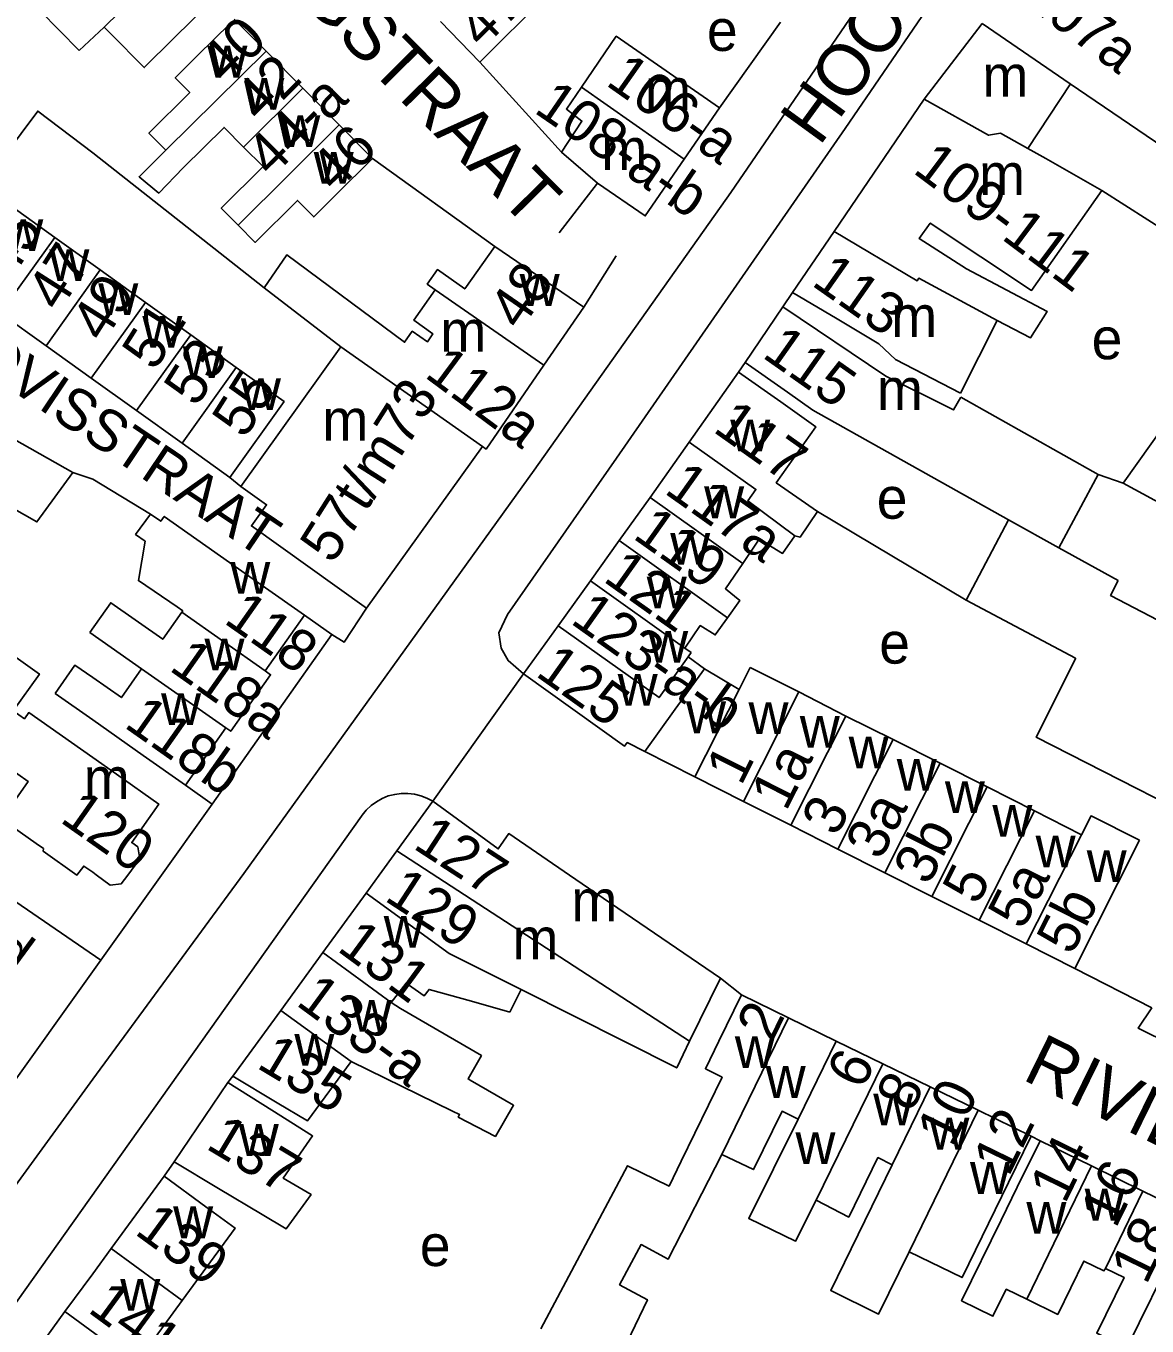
# Model space of a CAD drawing. Extents: x 159700 to 161346, y 381730 to 382922.
# Drawn here: x 160693.5 to 160801.9, y 382456.4 to 382582.1 of the extents above; entities that cross this region are included whole.
import ezdxf

# ---------------------------------------------------------------- set-up
doc = ezdxf.new("R2010")
doc.units = 0
for name, color, linetype in [('BLT_Basislijn', 7, 'Continuous'), ('BLT_Bebouwing', 7, 'Continuous'), ('BLT_Centroide', 7, 'Continuous'), ('BLT_Huisnummer', 7, 'Continuous'), ('BLT_Huisnummer_ tussenligend', 7, 'Continuous'), ('BLT_Huisnummer_reeks', 7, 'Continuous'), ('BLT_Onderdoorgang_en_onderverdeling', 7, 'Continuous'), ('BLT_Onderverdeling_panden', 7, 'Continuous'), ('BLT_Straatnaam', 7, 'Continuous'), ('BLT_Straatnaam_verkleind', 7, 'Continuous'), ('BLT_Vlakafsluiter', 7, 'Continuous')]:
    doc.layers.add(name, color=color, linetype=linetype)

msp = doc.modelspace()

# ---------------------------------------------------------------- linework, layer by layer
at = {"layer": 'BLT_Basislijn'}
for p, q in [((160766.52, 382582.47), (160760.59, 382574.17)), ((160737.44, 382578.59), (160745.32, 382569.89)), ((160716.57, 382556.78), (160700, 382569.82)), ((160738.89, 382560.78), (160727.06, 382569.28)), ((160745.09, 382562.08), (160748.81, 382566.89)), ((160797.58, 382566.19), (160804.24, 382561.93)), ((160750.63, 382559.87), (160747.48, 382554.9)), ((160767.68, 382556.32), (160766.74, 382554.93)), ((160763.09, 382549.56), (160762.45, 382548.62)), ((160700, 382538.27), (160698.08, 382538.92)), ((160742.68, 382539.15), (160714.6, 382500.16)), ((160799.64, 382537.89), (160797.23, 382538.74)), ((160705.6, 382534.9), (160700, 382538.27)), ((160713.25, 382538.44), (160714.33, 382537.58)), ((160720.49, 382525.12), (160723.12, 382523.27)), ((160708.96, 382508.68), (160711.55, 382506.85)), ((160700.78, 382491.78), (160711.55, 382506.85)), ((160725.98, 382505.69), (160691.17, 382456.68)), ((160714.6, 382500.16), (160700, 382480.27)), ((160692.58, 382497.41), (160700.78, 382491.78)), ((160700.78, 382491.78), (160680.2, 382462.99)), ((160762.74, 382488.42), (160760.71, 382490.04)), ((160700, 382480.27), (160686.71, 382461.99)), ((160713.56, 382480.54), (160713.08, 382479.93)), ((160791.6, 382474.31), (160790.74, 382474.76)), ((160707.89, 382472.27), (160706.91, 382470.88))]:
    msp.add_line(p, q, dxfattribs=at)
for points in [[(160791.29, 382599.29), (160772.76, 382572.17), (160750.65, 382540.29)], [(160781.37, 382594.74), (160761.7, 382565.99), (160742.68, 382539.15)], [(160700, 382569.82), (160694.68, 382573.86), (160691.46, 382569.53)], [(160750.65, 382540.29), (160740.12, 382525.2), (160739.28, 382523.43), (160739.48, 382521.93), (160740.18, 382520.73), (160741.66, 382519.44)], [(160770.09, 382535.14), (160784.46, 382526.59)], [(160723.12, 382523.27), (160724.31, 382522.51), (160726.46, 382525.79)], [(160711.55, 382506.85), (160723.12, 382523.27)], [(160732.88, 382507.13), (160732.32, 382507.43), (160731.72, 382507.66), (160731.1, 382507.82), (160730.47, 382507.89), (160729.83, 382507.89), (160729.2, 382507.8), (160728.58, 382507.64), (160727.99, 382507.4), (160727.43, 382507.09), (160726.91, 382506.72), (160726.45, 382506.28), (160726.04, 382505.78), (160725.98, 382505.69)], [(160794.98, 382490.95), (160802.41, 382487.16)]]:
    msp.add_lwpolyline(points, dxfattribs=at)
at = {"layer": 'BLT_Bebouwing'}
for p, q in [((160737.44, 382578.59), (160750.27, 382591.38)), ((160698.69, 382579.73), (160694.89, 382583.59)), ((160716.77, 382579.65), (160713.69, 382582.76)), ((160701.12, 382581.99), (160698.69, 382579.73)), ((160701.72, 382581.37), (160701.12, 382581.99)), ((160737.44, 382578.59), (160733.64, 382582.52)), ((160780.39, 382575), (160786, 382582.32)), ((160720.32, 382576.07), (160716.77, 382579.65)), ((160790.41, 382570.26), (160794.53, 382576.51)), ((160723.84, 382572.52), (160720.32, 382576.07)), ((160760.59, 382574.17), (160757.18, 382569.21)), ((160771.7, 382562.21), (160780.39, 382575)), ((160727.06, 382569.28), (160723.84, 382572.52)), ((160691.94, 382564.79), (160696.33, 382561.65)), ((160696.33, 382561.65), (160700.72, 382558.5)), ((160767.68, 382556.32), (160771.7, 382562.21)), ((160738.89, 382560.78), (160747.48, 382554.9)), ((160700.72, 382558.5), (160705.11, 382555.36)), ((160724, 382551.08), (160716.57, 382556.78)), ((160705.11, 382555.36), (160709.5, 382552.22)), ((160695.49, 382551.18), (160691.08, 382554.33)), ((160747.48, 382554.9), (160743.62, 382549.31)), ((160763.09, 382549.56), (160766.74, 382554.93)), ((160787.47, 382553.63), (160783.9, 382546.58)), ((160709.5, 382552.22), (160713.88, 382549.08)), ((160699.86, 382548.04), (160695.49, 382551.18)), ((160714.33, 382537.58), (160724, 382551.08)), ((160704.24, 382544.9), (160699.86, 382548.04)), ((160762.45, 382548.62), (160757.68, 382541.86)), ((160797.23, 382538.74), (160783.93, 382546.2)), ((160687.81, 382544.7), (160698.08, 382538.92)), ((160708.64, 382541.75), (160704.24, 382544.9)), ((160713.25, 382538.44), (160708.64, 382541.75)), ((160726.46, 382525.79), (160737.7, 382541.43)), ((160753.89, 382536.5), (160757.68, 382541.86)), ((160793.42, 382531.65), (160797.23, 382538.74)), ((160750.91, 382532.34), (160753.89, 382536.5)), ((160788.55, 382534.35), (160784.46, 382526.59)), ((160748.13, 382528.44), (160750.91, 382532.34)), ((160799.16, 382528.46), (160793.42, 382531.65)), ((160745.02, 382524.1), (160748.13, 382528.44)), ((160741.66, 382519.44), (160745.02, 382524.1)), ((160699.72, 382523.45), (160704.73, 382519.94)), ((160757.25, 382521.94), (160757.86, 382521.5)), ((160759.17, 382519.94), (160762.5, 382517.95)), ((160762.5, 382517.95), (160763.56, 382520.07)), ((160763.56, 382520.07), (160768.28, 382517.7)), ((160700, 382514.99), (160696.36, 382517.56)), ((160768.28, 382517.7), (160772.83, 382515.37)), ((160772.83, 382515.37), (160777.39, 382513.1)), ((160712.87, 382514.23), (160708.96, 382508.68)), ((160777.39, 382513.1), (160781.94, 382510.8)), ((160758.23, 382509.5), (160753.4, 382511.94)), ((160781.94, 382510.8), (160786.49, 382508.51)), ((160762.94, 382507.12), (160758.23, 382509.5)), ((160786.49, 382508.51), (160791.05, 382506.21)), ((160729.4, 382502.34), (160732.88, 382507.13)), ((160767.51, 382504.81), (160762.94, 382507.12)), ((160791.05, 382506.21), (160795.61, 382503.9)), ((160772.06, 382502.51), (160767.51, 382504.81)), ((160727.7, 382500), (160729.4, 382502.34)), ((160776.6, 382500.22), (160772.06, 382502.51)), ((160801.23, 382503.36), (160794.98, 382490.95)), ((160727.7, 382500), (160726.43, 382498.24)), ((160746.09, 382500), (160747.93, 382498.74)), ((160781.15, 382497.92), (160776.6, 382500.22)), ((160747.93, 382498.74), (160760.71, 382490.04)), ((160726.43, 382498.24), (160722.26, 382492.52)), ((160785.71, 382495.62), (160781.15, 382497.92)), ((160790.25, 382493.33), (160785.71, 382495.62)), ((160722.26, 382492.52), (160718.18, 382486.9)), ((160794.98, 382490.95), (160790.25, 382493.33)), ((160741.43, 382488.94), (160740.32, 382486.73)), ((160767.28, 382486.2), (160762.74, 382488.42)), ((160718.18, 382486.9), (160713.56, 382480.54)), ((160771.9, 382483.95), (160767.28, 382486.2)), ((160776.39, 382481.75), (160771.9, 382483.95)), ((160780.98, 382479.52), (160776.39, 382481.75)), ((160713.08, 382479.93), (160707.89, 382472.27)), ((160785.61, 382477.26), (160780.98, 382479.52)), ((160790.74, 382474.76), (160785.61, 382477.26)), ((160796.57, 382471.88), (160791.6, 382474.31)), ((160706.91, 382470.88), (160701.79, 382463.88)), ((160801.54, 382469.44), (160796.57, 382471.88)), ((160806.29, 382467.11), (160801.54, 382469.44)), ((160701.79, 382463.88), (160700, 382461.44)), ((160700, 382461.44), (160697.32, 382457.78)), ((160705.16, 382454.09), (160708.64, 382458.85)), ((160697.32, 382457.78), (160691.53, 382449.86))]:
    msp.add_line(p, q, dxfattribs=at)
for points in [[(160835.82, 382601.89), (160833.5, 382598.49), (160833.58, 382598.43), (160831.95, 382596.05), (160831.04, 382596.67), (160810.06, 382565.93), (160805.18, 382569.24), (160794.52, 382576.51)], [(160711.38, 382584.38), (160707.82, 382580.87), (160704.98, 382578.07), (160701.72, 382581.37)], [(160713.31, 382582.37), (160710.14, 382579.24), (160707.98, 382577.09), (160709.39, 382575.67), (160705.43, 382571.73), (160707.07, 382570.08)], [(160747.26, 382576.19), (160750.62, 382581.1), (160760.59, 382574.17)], [(160745.32, 382569.89), (160747.31, 382572.89), (160745.8, 382574.06), (160747.26, 382576.19)], [(160707.07, 382570.08), (160704.48, 382567.51), (160706.39, 382565.94), (160708.75, 382568.38), (160712.71, 382572.29), (160714.59, 382570.39)], [(160714.59, 382570.39), (160716.47, 382568.49), (160712.43, 382564.48), (160714.07, 382562.83)], [(160797.58, 382566.19), (160792.16, 382569.29), (160790.41, 382570.26)], [(160714.07, 382562.83), (160715.71, 382561.17), (160719.79, 382565.22), (160721.37, 382563.63), (160723.51, 382565.76), (160727.06, 382569.28)], [(160748.81, 382566.89), (160745.32, 382569.89)], [(160757.18, 382569.21), (160753.42, 382563.73), (160748.81, 382566.89)], [(160787.47, 382553.63), (160790.68, 382551.95), (160792.28, 382554.5), (160784.5, 382558.6), (160779.92, 382561.54), (160780.98, 382563.04), (160790.78, 382556.53), (160797.58, 382566.19)], [(160733.12, 382556.59), (160732.34, 382557.14), (160733.33, 382558.54), (160735.98, 382556.67), (160738.89, 382560.78)], [(160716.57, 382556.78), (160718.77, 382559.95), (160730.15, 382551.52), (160730.9, 382552.58), (160732.36, 382551.55), (160732.9, 382552.32), (160731.04, 382553.65), (160733.12, 382556.59)], [(160767.68, 382556.32), (160771.98, 382553.77), (160776.02, 382551.37), (160777.63, 382549.84), (160783.9, 382546.58)], [(160799.64, 382537.89), (160813, 382556.68)], [(160783.93, 382546.2), (160783.24, 382544.97), (160776.68, 382548.22), (160766.74, 382554.93)], [(160713.88, 382549.08), (160718.5, 382545.77), (160713.25, 382538.44)], [(160743.62, 382549.31), (160738.03, 382541.19), (160737.7, 382541.43)], [(160763.09, 382549.56), (160767.18, 382546.68), (160769.62, 382544.95), (160788.55, 382534.35)], [(160762.45, 382548.62), (160766.54, 382545.74), (160769.92, 382543.35), (160766.1, 382537.92), (160770.09, 382535.14)], [(160698.08, 382538.92), (160694.61, 382534.14), (160685.26, 382539.45)], [(160726.46, 382525.79), (160715.34, 382533.76), (160716.81, 382535.8), (160714.33, 382537.58)], [(160814.42, 382529.87), (160799.64, 382537.89)], [(160708.62, 382525.41), (160708.71, 382525.53), (160708.15, 382525.92), (160704.42, 382528.46), (160705.08, 382532.27), (160704.14, 382532.93), (160705.6, 382534.9)], [(160705.6, 382534.9), (160706.58, 382534.21), (160706.91, 382534.68), (160716.4, 382528), (160720.49, 382525.12)], [(160767.89, 382532.79), (160768.39, 382532.66), (160770.09, 382535.14)], [(160767.89, 382532.79), (160766.7, 382531.1), (160764.45, 382532.46), (160762.85, 382530.11)], [(160762.85, 382530.11), (160761.17, 382527.68), (160762.58, 382526.53), (160761.39, 382524.88)], [(160813.56, 382519.14), (160798.42, 382527.03), (160799.16, 382528.46)], [(160699.72, 382523.45), (160701.75, 382526.33), (160706.78, 382522.79), (160708.62, 382525.41)], [(160784.46, 382526.59), (160795.04, 382520.98)], [(160720.49, 382525.12), (160716.69, 382519.73)], [(160761.39, 382524.88), (160760.2, 382523.22), (160758.74, 382524.12), (160757.25, 382521.94)], [(160700, 382500.26), (160699.14, 382500.86), (160698.47, 382500), (160695.22, 382502.29), (160695.24, 382502.55), (160694.52, 382503.06), (160691.21, 382505.39), (160693.77, 382509.04), (160686.72, 382514), (160689.34, 382517.82), (160687.8, 382518.92), (160687.99, 382519.18), (160685.21, 382520.9), (160685.97, 382522.12), (160684.52, 382522.96), (160685.42, 382524.39), (160689.69, 382521.56), (160690.42, 382522.58), (160694.85, 382519.42), (160692.32, 382515.87), (160693.4, 382515.11), (160693.82, 382515.71), (160700, 382511.36)], [(160757.56, 382521.08), (160757.86, 382521.5)], [(160757.56, 382521.08), (160759.17, 382519.94)], [(160696.36, 382517.56), (160698.28, 382520.29), (160700, 382519.09)], [(160700, 382519.09), (160702.77, 382517.16), (160704.73, 382519.94)], [(160795.05, 382520.98), (160791.22, 382513.34), (160812.33, 382502.56)], [(160716.69, 382519.73), (160717.2, 382519.37), (160713.34, 382513.9), (160712.87, 382514.23)], [(160753.4, 382511.94), (160751.68, 382512.8), (160751.42, 382512.47), (160741.66, 382519.44)], [(160708.96, 382508.68), (160704.88, 382511.56), (160700, 382514.99)], [(160703.4, 382500), (160704.55, 382501.57), (160704.35, 382502.71), (160703.77, 382503.13), (160706.39, 382506.86), (160702.3, 382509.74), (160700, 382511.36)], [(160732.88, 382507.13), (160739.22, 382502.53), (160740.22, 382504), (160746.09, 382500)], [(160795.61, 382503.9), (160796.54, 382505.72), (160801.23, 382503.36)], [(160700.35, 382500.01), (160700, 382500.26)], [(160703.4, 382500), (160702.76, 382499.16), (160701.7, 382499.01), (160700.35, 382500.01)], [(160760.71, 382490.04), (160757.72, 382483.92)], [(160740.32, 382486.73), (160736.61, 382487.8), (160732.53, 382488.94), (160732.05, 382488.32), (160730.3, 382489.55), (160728.86, 382487.67)], [(160757.72, 382483.92), (160756.47, 382481.34), (160741.43, 382488.94)], [(160743.33, 382456.11), (160751.7, 382471.89), (160755.73, 382469.93), (160756.9, 382472.34), (160760.85, 382480.44), (160759.25, 382481.27), (160760.55, 382483.92), (160762.74, 382488.42)], [(160728.86, 382487.67), (160729.77, 382487.1), (160737.58, 382482.54), (160736.3, 382480.29), (160736.5, 382480.17), (160740.69, 382477.74), (160738.94, 382474.72), (160735.35, 382476.59), (160735.47, 382476.83), (160734.79, 382477.16), (160724.99, 382481.96)], [(160807.42, 382482.07), (160801.09, 382485.19), (160802.41, 382487.16)], [(160713.56, 382480.54), (160717.85, 382477.97), (160720.76, 382476.23), (160724.99, 382481.96)], [(160707.89, 382472.27), (160712.17, 382469.69), (160716.37, 382467.18), (160718.7, 382465.78), (160721.12, 382469.1), (160718.42, 382470.7), (160721.26, 382474.78), (160717.31, 382477.27), (160713.08, 382479.93)], [(160768.2, 382476.38), (160766.65, 382477.16), (160763.89, 382471.51), (160760.83, 382472.98)], [(160769.95, 382468.55), (160767.94, 382464.58), (160763.44, 382466.78), (160768.2, 382476.38)], [(160790.74, 382474.76), (160788.54, 382470.26), (160784.06, 382461.08), (160778.93, 382463.58)], [(160791.6, 382474.31), (160789.4, 382469.82), (160787.84, 382466.64), (160784.01, 382458.83), (160787.05, 382457.33), (160788.33, 382459.95), (160790.31, 382458.98)], [(160760.83, 382472.98), (160755.64, 382462.85), (160753.02, 382464.26), (160750.95, 382460.38), (160753.64, 382458.93), (160750.48, 382452.35)], [(160777.31, 382471.99), (160775.92, 382472.67), (160773.11, 382466.92), (160769.95, 382468.55)], [(160708.64, 382458.85), (160713.77, 382465.86), (160710.95, 382467.93), (160706.91, 382470.88)], [(160778.93, 382463.58), (160775.99, 382457.55), (160771.37, 382459.81), (160777.31, 382471.99)], [(160790.31, 382458.98), (160793.31, 382457.51), (160795.83, 382462.67), (160797.77, 382461.72), (160797.94, 382461.96)], [(160797.94, 382461.96), (160799.73, 382461.09), (160797.08, 382455.71), (160800, 382454.28)]]:
    msp.add_lwpolyline(points, dxfattribs=at)
at = {"layer": 'BLT_Onderdoorgang_en_onderverdeling'}
for p, q in [((160794.52, 382576.51), (160786, 382582.32)), ((160759.17, 382519.94), (160756.32, 382516.05)), ((160762.5, 382517.95), (160758.23, 382509.5)), ((160756.32, 382516.05), (160753.4, 382511.94))]:
    msp.add_line(p, q, dxfattribs=at)
at = {"layer": 'BLT_Onderverdeling_panden'}
for p, q in [((160701.12, 382581.99), (160707.51, 382588.3)), ((160707.07, 382570.08), (160716.77, 382579.65)), ((160714.59, 382570.39), (160720.32, 382576.07)), ((160747.26, 382576.19), (160757.18, 382569.21)), ((160714.07, 382562.83), (160723.84, 382572.52)), ((160696.33, 382561.65), (160691.08, 382554.33)), ((160695.49, 382551.18), (160700.72, 382558.5)), ((160743.62, 382549.31), (160733.12, 382556.59)), ((160705.11, 382555.36), (160699.86, 382548.04)), ((160704.24, 382544.9), (160709.5, 382552.22)), ((160737.7, 382541.43), (160724, 382551.08)), ((160713.88, 382549.08), (160708.64, 382541.75)), ((160753.89, 382536.5), (160762.85, 382530.11)), ((160788.55, 382534.35), (160793.42, 382531.65)), ((160761.39, 382524.88), (160750.91, 382532.34)), ((160748.13, 382528.44), (160757.25, 382521.94)), ((160708.62, 382525.41), (160716.69, 382519.73)), ((160704.73, 382519.94), (160712.87, 382514.23)), ((160762.94, 382507.12), (160768.28, 382517.7)), ((160772.83, 382515.37), (160767.51, 382504.81)), ((160772.06, 382502.51), (160777.39, 382513.1)), ((160781.94, 382510.8), (160776.6, 382500.22)), ((160781.15, 382497.92), (160786.49, 382508.51)), ((160785.71, 382495.62), (160791.05, 382506.21)), ((160790.25, 382493.33), (160795.61, 382503.9)), ((160757.72, 382483.92), (160729.4, 382502.34)), ((160722.26, 382492.52), (160728.86, 382487.67)), ((160718.18, 382486.9), (160724.99, 382481.96)), ((160760.83, 382472.98), (160767.28, 382486.2)), ((160768.2, 382476.38), (160771.9, 382483.95)), ((160769.95, 382468.55), (160776.39, 382481.75)), ((160777.31, 382471.99), (160780.98, 382479.52)), ((160778.93, 382463.58), (160785.61, 382477.26)), ((160790.31, 382458.98), (160796.57, 382471.88)), ((160797.94, 382461.96), (160801.54, 382469.44)), ((160800, 382454.28), (160806.29, 382467.11)), ((160708.64, 382458.85), (160701.79, 382463.88)), ((160704.18, 382452.76), (160697.32, 382457.78))]:
    msp.add_line(p, q, dxfattribs=at)
for points in [[(160790.41, 382570.26), (160787.79, 382571.73), (160786.62, 382571.53), (160780.39, 382575)], [(160787.47, 382553.63), (160779.87, 382557.7), (160779.71, 382557.45), (160771.7, 382562.21)], [(160757.68, 382541.86), (160764.13, 382537.28), (160763.36, 382536.17), (160767.89, 382532.79)], [(160745.02, 382524.1), (160754.77, 382517.15), (160757.56, 382521.08)], [(160741.43, 382488.94), (160734.47, 382492.4), (160726.43, 382498.24)]]:
    msp.add_lwpolyline(points, dxfattribs=at)
at = {"layer": 'BLT_Vlakafsluiter'}
msp.add_line((160732.88, 382507.13), (160741.66, 382519.44), dxfattribs=at)

# ---------------------------------------------------------------- texts
at = {"layer": 'BLT_Centroide'}
for s, p in [('e', (160759.39, 382579.68)), ('w', (160711.09, 382577.11)), ('m', (160786.02, 382575.27)), ('w', (160714.66, 382574)), ('m', (160753.4, 382573.96)), ('w', (160718.14, 382570.39)), ('m', (160749.17, 382568.18)), ('w', (160721.37, 382566.84)), ('m', (160785.7, 382565.75)), ('w', (160691.35, 382560.32)), ('w', (160695.81, 382557.44)), ('w', (160741.28, 382555.03)), ('w', (160700.54, 382554.14)), ('m', (160777.2, 382552.01)), ('w', (160704.8, 382550.99)), ('m', (160733.61, 382550.59)), ('e', (160796.59, 382549.87)), ('w', (160708.71, 382548.04)), ('w', (160714.33, 382544.95)), ('m', (160775.82, 382544.97)), ('m', (160722.2, 382542)), ('w', (160761.64, 382540.96)), ('w', (160759.12, 382534.5)), ('e', (160775.81, 382534.45)), ('w', (160755.84, 382530.01)), ('w', (160713.3, 382527.19)), ('w', (160753.57, 382525.77)), ('w', (160753.71, 382520.53)), ('e', (160776.05, 382520.44)), ('w', (160710.81, 382519.78)), ('w', (160750.76, 382516.37)), ('w', (160706.61, 382514.5)), ('w', (160757.37, 382513.71)), ('w', (160763.41, 382513.63)), ('w', (160768.37, 382512.31)), ('w', (160773.09, 382510.31)), ('w', (160777.74, 382508.15)), ('m', (160699.13, 382507.34)), ('w', (160782.4, 382506)), ('w', (160786.99, 382503.7)), ('w', (160791.17, 382500.73)), ('w', (160796.11, 382499.33)), ('m', (160746.28, 382495.53)), ('w', (160728.14, 382492.97)), ('m', (160740.58, 382491.84)), ('w', (160725.05, 382484.84)), ('w', (160719.5, 382481.56)), ('w', (160762.09, 382481.33)), ('w', (160765.07, 382478.45)), ('w', (160775.47, 382475.8)), ('w', (160714.12, 382472.84)), ('w', (160780.89, 382473.45)), ('w', (160767.95, 382472.06)), ('w', (160784.83, 382469.17)), ('w', (160795.92, 382466.59)), ('w', (160790.28, 382465.31)), ('w', (160707.78, 382464.88)), ('e', (160731.63, 382462.19)), ('w', (160702.66, 382457.86))]:
    msp.add_text(s, height=4, dxfattribs=at).set_placement(p)
at = {"layer": 'BLT_Huisnummer'}
for s, rotation, p in [('47', 44.6921, (160737.66, 382579.8)), ('40', 44.754, (160712.83, 382576.33)), ('46', 44.7581, (160723.47, 382565.87)), ('47', 57.6261, (160696.77, 382554.33)), ('48', 55.4245, (160741.34, 382552.53)), ('113', 324.8329, (160769.39, 382557.09)), ('51', 57.6261, (160705.98, 382548.63)), ('115', 324.8353, (160764.62, 382550.13)), ('112a', 323.405, (160731.97, 382548.22)), ('55', 57.6261, (160714.69, 382542.07)), ('117', 324.6678, (160759.86, 382542.94)), ('117a', 324.6261, (160755.15, 382536.99)), ('119', 324.6261, (160752.11, 382532.63)), ('118', 324.8491, (160712.56, 382524.44)), ('125', 324.6261, (160742.7, 382519.33)), ('118b', 324.8625, (160702.92, 382514.36)), ('1', 63.2364, (160762.69, 382508.53)), ('1a', 63.2364, (160767.04, 382506.07)), ('120', 324.8689, (160696.72, 382505.2)), ('3', 63.2364, (160771.94, 382503.61)), ('3a', 63.2364, (160776.18, 382501.31)), ('127', 326.945, (160730.86, 382502.65)), ('3b', 63.2364, (160780.82, 382498.88)), ('5', 63.2364, (160785.56, 382496.98)), ('5a', 63.2364, (160789.95, 382494.59)), ('5b', 63.2364, (160794.66, 382492.13)), ('131', 323.6859, (160723.52, 382492.74)), ('2', 63.9878, (160765.69, 382483.75)), ('135', 329.0284, (160715.73, 382481.43)), ('6', 63.9892, (160774.42, 382479.13)), ('10', 63.989, (160783.11, 382473.57)), ('14', 63.8824, (160794.01, 382468.1)), ('139', 323.7853, (160703.94, 382465.36))]:
    msp.add_text(s, height=4, rotation=rotation, dxfattribs=at).set_placement(p)
at = {"layer": 'BLT_Huisnummer_ tussenligend'}
for s, rotation, p in [('42', 44.7469, (160716.17, 382572.65)), ('45', 57.6261, (160692.12, 382557.46)), ('49', 57.6261, (160701.04, 382551.36)), ('53', 57.6261, (160710.03, 382545.14)), ('121', 324.6261, (160749.24, 382528.47)), ('118a', 324.8475, (160707.28, 382519.86)), ('129', 326.945, (160728.09, 382497.6)), ('8', 63.9892, (160779.18, 382476.93)), ('12', 63.989, (160788.56, 382470.73)), ('137', 329.0284, (160710.82, 382473.62)), ('16', 63.8824, (160798.91, 382465.74)), ('141', 323.7853, (160699.41, 382457.82))]:
    msp.add_text(s, height=4, rotation=rotation, dxfattribs=at).set_placement(p)
at = {"layer": 'BLT_Huisnummer_reeks'}
for s, rotation, p in [('107a', 323.1614, (160789.7, 382584.48)), ('106-a', 324.8779, (160749.49, 382576.45)), ('44-a', 44.7569, (160717.3, 382567.34)), ('108-a-b', 325.5332, (160742.55, 382573.8)), ('109-111', 323.1614, (160779.19, 382567.98)), ('57t/m73', 57.6261, (160723.19, 382529.96)), ('123-a-b', 324.6261, (160746.08, 382524.41)), ('120a t/m d', 323.6295, (160671.95, 382505.14)), ('133-a', 323.6859, (160719.54, 382487.5)), ('18-a', 63.8893, (160801.86, 382460.29))]:
    msp.add_text(s, height=4, rotation=rotation, dxfattribs=at).set_placement(p)
at = {"layer": 'BLT_Straatnaam'}
for s, rotation, p in [('HOOGSTRAAT', 53.9884, (160770.26, 382570.38)), ('PALINGSTRAAT', 314.7503, (160706.22, 382598.58)), ('RIVIERSTRAAT', 333.8865, (160789.76, 382480.28)), ('LEDEGANCKSTRAAT', 63.2992, (160789.34, 382403.68))]:
    msp.add_text(s, height=5, rotation=rotation, dxfattribs=at).set_placement(p)
at = {"layer": 'BLT_Straatnaam_verkleind'}
msp.add_text('GOUDVISSTRAAT', height=4, rotation=326.0512, dxfattribs=at).set_placement((160678.34, 382556.13))

doc.saveas('drawing.dxf')
